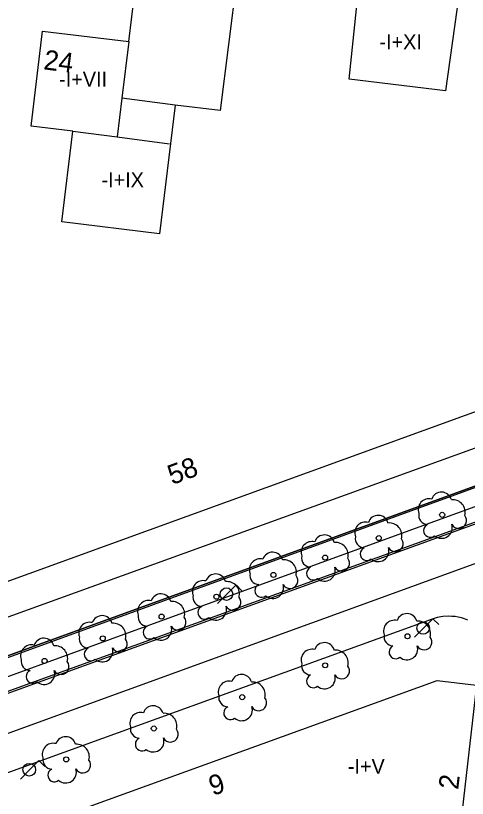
# Model space of a CAD drawing. Extents: x 282771 to 285132, y 4823109 to 4825496.
# Drawn here: x 283265.6 to 283311.3, y 4824054.2 to 4824133.2 of the extents above; entities that cross this region are included whole.
import ezdxf

# ---------------------------------------------------------------- set-up
doc = ezdxf.new("R2010")
doc.units = 0
for name, color, linetype in [('ACERA-BORDILLO', 7, 'Continuous'), ('ARBOL', 7, 'Continuous'), ('BORDILLO', 7, 'Continuous'), ('CALLE-EJE', 7, 'Continuous'), ('EDIFICIO', 7, 'Continuous'), ('FAROLA', 7, 'Continuous'), ('MEDIANERA', 7, 'Continuous'), ('NUM-LOCAL', 7, 'Continuous'), ('NUM-PORTAL', 7, 'Continuous'), ('SENAL-VIARIA', 7, 'Continuous'), ('TXT-ALTURA-EDIFICIO', 7, 'Continuous'), ('ZONA-VERDE', 7, 'Continuous')]:
    doc.layers.add(name, color=color, linetype=linetype)

msp = doc.modelspace()

# ---------------------------------------------------------------- linework, layer by layer
at = {"layer": 'ACERA-BORDILLO'}
for points in [[(283078.643, 4824008.612), (283319.069, 4824095.76), (283319.594, 4824096.07), (283320.087, 4824096.453), (283320.536, 4824096.903), (283320.925, 4824097.412), (283321.311, 4824098.113), (283321.488, 4824098.554), (283321.652, 4824099.157), (283321.737, 4824099.761), (283322.432, 4824105.915), (283320.698, 4824108.207), (283338.175, 4824241.472)], [(283311.301, 4824072.181), (283310.984, 4824072.3), (283310.662, 4824072.396), (283310.34, 4824072.47), (283310.018, 4824072.521), (283309.7, 4824072.551), (283309.386, 4824072.561), (283308.781, 4824072.524), (283308.213, 4824072.421), (283307.69, 4824072.263), (283235.128, 4824046.041)]]:
    msp.add_lwpolyline(points, dxfattribs=at)
at = {"layer": 'ARBOL'}
for centre in [(283308.716, 4824082.807), (283302.307, 4824080.454), (283296.884, 4824078.482), (283291.651, 4824076.736), (283285.887, 4824074.536), (283280.351, 4824072.525), (283274.397, 4824070.324), (283305.216, 4824070.534), (283268.52, 4824068.048), (283296.883, 4824067.604), (283288.501, 4824064.386), (283279.565, 4824061.224), (283270.711, 4824058.099)]:
    msp.add_circle(centre, 0.255, dxfattribs=at)
for centre, radius, start, end in [((283308.646, 4824084.067), 1.038, 15.64228, 161.38435), ((283307.386, 4824083.337), 1.097, 75.4318, 200.55608), ((283309.776, 4824083.067), 1.272, 345.03273, 95.79925), ((283302.237, 4824081.714), 1.038, 15.64228, 161.38435), ((283307.276, 4824082.767), 0.935, 168.59898, 268.13236), ((283310.386, 4824082.237), 0.797, 208.96247, 38.99103), ((283300.977, 4824080.984), 1.097, 75.4318, 200.55608), ((283303.367, 4824080.714), 1.272, 345.03273, 95.79925), ((283307.516, 4824081.217), 0.672, 113.73672, 309.4725), ((283308.656, 4824081.517), 1.086, 228.95447, 17.92796), ((283295.554, 4824079.012), 1.097, 75.4318, 200.55608), ((283296.814, 4824079.741), 1.038, 15.64228, 161.38435), ((283300.867, 4824080.414), 0.935, 168.59898, 268.13236), ((283303.977, 4824079.884), 0.797, 208.96247, 38.99103), ((283297.944, 4824078.742), 1.272, 345.03273, 95.79925), ((283301.107, 4824078.864), 0.672, 113.73672, 309.4725), ((283302.247, 4824079.164), 1.086, 228.95447, 17.92796), ((283291.581, 4824077.996), 1.038, 15.64228, 161.38435), ((283295.444, 4824078.442), 0.935, 168.59898, 268.13236), ((283290.321, 4824077.266), 1.097, 75.4318, 200.55608), ((283292.711, 4824076.996), 1.272, 345.03273, 95.79925), ((283298.554, 4824077.912), 0.797, 208.96247, 38.99103), ((283295.684, 4824076.892), 0.672, 113.73672, 309.4725), ((283296.824, 4824077.192), 1.086, 228.95447, 17.92796), ((283284.557, 4824075.066), 1.097, 75.4318, 200.55608), ((283285.817, 4824075.796), 1.038, 15.64228, 161.38435), ((283290.211, 4824076.696), 0.935, 168.59898, 268.13236), ((283293.321, 4824076.166), 0.797, 208.96247, 38.99103), ((283286.947, 4824074.796), 1.272, 345.03273, 95.79925), ((283290.451, 4824075.146), 0.672, 113.73672, 309.4725), ((283291.591, 4824075.446), 1.086, 228.95447, 17.92796), ((283280.281, 4824073.785), 1.038, 15.64228, 161.38435), ((283284.447, 4824074.496), 0.935, 168.59898, 268.13236), ((283279.021, 4824073.055), 1.097, 75.4318, 200.55608), ((283281.411, 4824072.785), 1.272, 345.03273, 95.79925), ((283287.557, 4824073.966), 0.797, 208.96247, 38.99103), ((283284.687, 4824072.946), 0.672, 113.73672, 309.4725), ((283285.827, 4824073.246), 1.086, 228.95447, 17.92796), ((283274.327, 4824071.584), 1.038, 15.64228, 161.38435), ((283278.911, 4824072.485), 0.935, 168.59898, 268.13236), ((283282.021, 4824071.955), 0.797, 208.96247, 38.99103), ((283303.886, 4824071.064), 1.097, 75.4318, 200.55608), ((283305.146, 4824071.794), 1.038, 15.64228, 161.38435), ((283273.067, 4824070.854), 1.097, 75.4318, 200.55608), ((283275.457, 4824070.584), 1.272, 345.03273, 95.79925), ((283279.151, 4824070.935), 0.672, 113.73672, 309.4725), ((283280.291, 4824071.235), 1.086, 228.95447, 17.92796), ((283306.276, 4824070.794), 1.272, 345.03273, 95.79925), ((283303.776, 4824070.494), 0.935, 168.59898, 268.13236), ((283268.45, 4824069.308), 1.038, 15.64228, 161.38435), ((283272.957, 4824070.284), 0.935, 168.59898, 268.13236), ((283276.067, 4824069.754), 0.797, 208.96247, 38.99103), ((283296.813, 4824068.864), 1.038, 15.64228, 161.38435), ((283306.886, 4824069.964), 0.797, 208.96247, 38.99103), ((283267.19, 4824068.578), 1.097, 75.4318, 200.55608), ((283269.58, 4824068.308), 1.272, 345.03273, 95.79925), ((283273.197, 4824068.734), 0.672, 113.73672, 309.4725), ((283274.337, 4824069.034), 1.086, 228.95447, 17.92796), ((283295.553, 4824068.134), 1.097, 75.4318, 200.55608), ((283297.943, 4824067.864), 1.272, 345.03273, 95.79925), ((283304.016, 4824068.944), 0.672, 113.73672, 309.4725), ((283305.156, 4824069.244), 1.086, 228.95447, 17.92796), ((283267.08, 4824068.008), 0.935, 168.59898, 268.13236), ((283270.19, 4824067.478), 0.797, 208.96247, 38.99103), ((283295.443, 4824067.564), 0.935, 168.59898, 268.13236), ((283298.553, 4824067.034), 0.797, 208.96247, 38.99103), ((283267.32, 4824066.458), 0.672, 113.73672, 309.4725), ((283268.46, 4824066.758), 1.086, 228.95447, 17.92796), ((283288.431, 4824065.646), 1.038, 15.64228, 161.38435), ((283295.683, 4824066.014), 0.672, 113.73672, 309.4725), ((283296.823, 4824066.314), 1.086, 228.95447, 17.92796), ((283287.171, 4824064.916), 1.097, 75.4318, 200.55608), ((283289.561, 4824064.646), 1.272, 345.03273, 95.79925), ((283287.061, 4824064.346), 0.935, 168.59898, 268.13236), ((283290.171, 4824063.816), 0.797, 208.96247, 38.99103), ((283279.495, 4824062.484), 1.038, 15.64228, 161.38435), ((283278.235, 4824061.754), 1.097, 75.4318, 200.55608), ((283280.625, 4824061.484), 1.272, 345.03273, 95.79925), ((283287.301, 4824062.796), 0.672, 113.73672, 309.4725), ((283288.441, 4824063.096), 1.086, 228.95447, 17.92796), ((283278.125, 4824061.184), 0.935, 168.59898, 268.13236), ((283281.235, 4824060.654), 0.797, 208.96247, 38.99103), ((283270.641, 4824059.359), 1.038, 15.64228, 161.38435), ((283269.381, 4824058.629), 1.097, 75.4318, 200.55608), ((283271.771, 4824058.359), 1.272, 345.03273, 95.79925), ((283278.365, 4824059.634), 0.672, 113.73672, 309.4725), ((283279.505, 4824059.934), 1.086, 228.95447, 17.92796), ((283269.271, 4824058.059), 0.935, 168.59898, 268.13236), ((283272.381, 4824057.529), 0.797, 208.96247, 38.99103), ((283270.651, 4824056.809), 1.086, 228.95447, 17.92796), ((283269.511, 4824056.509), 0.672, 113.73672, 309.4725)]:
    msp.add_arc(centre, radius, start, end, dxfattribs=at)
at = {"layer": 'BORDILLO'}
for points in [[(283238.802, 4824055.373), (283237.725, 4824058.752), (283313.117, 4824086.116), (283331.764, 4824092.885), (283332.866, 4824089.39), (283238.802, 4824055.373)], [(283313.117, 4824086.116), (283237.725, 4824058.752)]]:
    msp.add_lwpolyline(points, dxfattribs=at)
at = {"layer": 'CALLE-EJE'}
msp.add_lwpolyline([(283320.446, 4824086.683), (283275.155, 4824070.212), (283230.117, 4824053.834)], dxfattribs=at)
at = {"layer": 'EDIFICIO'}
for points in [[(283309.046, 4824125.653), (283299.306, 4824126.833), (283300.226, 4824135.563), (283287.946, 4824137.013), (283286.276, 4824123.643), (283281.736, 4824124.203), (283280.127, 4824111.193), (283270.267, 4824112.403), (283271.387, 4824121.573), (283267.167, 4824122.083), (283268.317, 4824131.673), (283277.037, 4824130.623), (283278.537, 4824143.113), (283274.307, 4824143.613), (283275.447, 4824153.273), (283285.406, 4824152.093), (283284.866, 4824147.533), (283306.536, 4824144.963), (283307.036, 4824149.223), (283316.556, 4824148.103), (283315.406, 4824138.363), (283310.896, 4824138.893), (283309.046, 4824125.653)], [(283267.567, 4824006.284), (283231.397, 4824010.424), (283234.717, 4824039.504), (283265.207, 4824050.524), (283308.206, 4824066.074), (283312.186, 4824065.614), (283307.066, 4824020.864), (283304.916, 4824002.024), (283267.567, 4824006.284)]]:
    msp.add_lwpolyline(points, dxfattribs=at)
at = {"layer": 'FAROLA'}
for p, q in [((283287.887, 4824075.726), (283286.947, 4824074.796)), ((283288.477, 4824075.136), (283287.887, 4824075.726)), ((283286.947, 4824074.796), (283286.017, 4824073.856)), ((283307.776, 4824072.303), (283306.836, 4824071.373)), ((283308.366, 4824071.713), (283307.776, 4824072.303)), ((283306.836, 4824071.373), (283305.906, 4824070.433)), ((283267.947, 4824057.984), (283267.007, 4824057.054)), ((283268.537, 4824057.394), (283267.947, 4824057.984)), ((283267.007, 4824057.054), (283266.077, 4824056.114))]:
    msp.add_line(p, q, dxfattribs=at)
for centre in [(283286.907, 4824074.796), (283306.796, 4824071.373), (283266.967, 4824057.054)]:
    msp.add_circle(centre, 0.637, dxfattribs=at)
at = {"layer": 'MEDIANERA'}
for points in [[(283277.037, 4824130.623), (283276.329, 4824124.893)], [(283276.329, 4824124.893), (283275.846, 4824120.983)], [(283281.736, 4824124.203), (283276.329, 4824124.893)], [(283271.387, 4824121.573), (283275.846, 4824120.983)], [(283275.846, 4824120.983), (283281.146, 4824120.283)]]:
    msp.add_lwpolyline(points, dxfattribs=at)
at = {"layer": 'SENAL-VIARIA'}
for points in [[(283329.381, 4824095.812), (283237.946, 4824062.776)], [(283240.344, 4824051.863), (283332.082, 4824085.153)]]:
    msp.add_lwpolyline(points, dxfattribs=at)
at = {"layer": 'ZONA-VERDE'}
msp.add_lwpolyline([(283331.63, 4824092.67), (283237.974, 4824058.63), (283238.93, 4824055.632), (283332.57, 4824089.524)], dxfattribs=at)

# ---------------------------------------------------------------- texts
at = {"layer": 'NUM-LOCAL'}
msp.add_text('58', height=2, rotation=20.48752, dxfattribs=at).set_placement((283281.416, 4824085.806))
at = {"layer": 'NUM-PORTAL'}
for s, rotation, p in [('24', 352.63004, (283268.351, 4824127.819)), ('9', 18.14631, (283285.513, 4824054.409)), ('2', 83.42004, (283310.334, 4824054.986))]:
    msp.add_text(s, height=2, rotation=rotation, dxfattribs=at).set_placement(p)
at = {"layer": 'TXT-ALTURA-EDIFICIO'}
for s, p in [('-I+XI', (283302.373, 4824129.829)), ('-I+VII', (283269.984, 4824126.063)), ('-I+IX', (283274.267, 4824115.903)), ('-I+V', (283299.18, 4824056.654))]:
    msp.add_text(s, height=1.5, rotation=0.00004, dxfattribs=at).set_placement(p)

doc.saveas('drawing.dxf')
